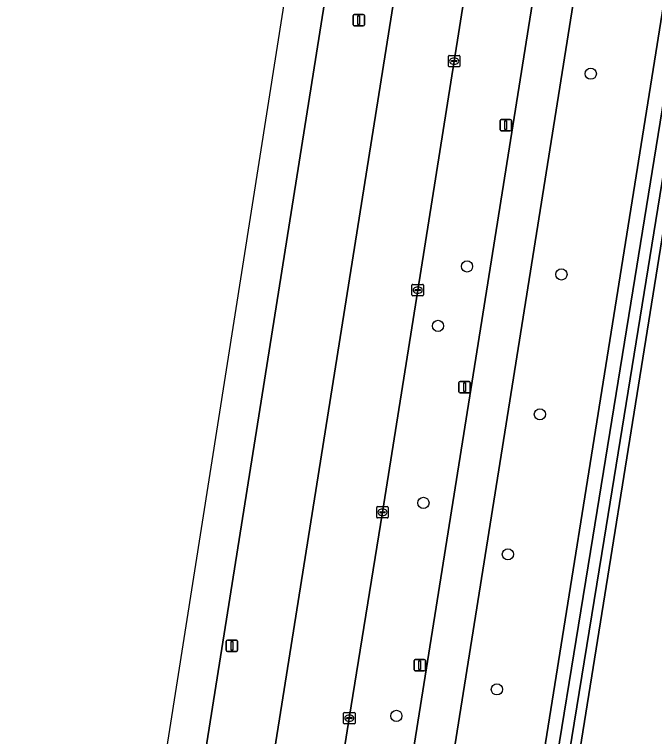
# Model space of a CAD drawing. Extents: x 160203 to 161530, y 379528 to 381797.
# Drawn here: x 160229.1 to 160285.1, y 379900.8 to 379963.9 of the extents above; entities that cross this region are included whole.
import ezdxf

# ---------------------------------------------------------------- set-up
doc = ezdxf.new("R2010")
doc.units = 0
for name, color, linetype in [('IMGEO_Berm_groen', 7, 'Continuous'), ('IMGEO_Boom', 7, 'Continuous'), ('IMGEO_Fietspad_gesloten', 7, 'Continuous'), ('IMGEO_Grasland_agrarisch', 7, 'Continuous'), ('IMGEO_Kolk', 7, 'Continuous'), ('IMGEO_Lichtmast', 7, 'Continuous'), ('IMGEO_Loofbos', 7, 'Continuous'), ('IMGEO_Oever', 7, 'Continuous'), ('IMGEO_Rijbaan_regionaal_gesloten', 7, 'Continuous'), ('IMGEO_Verkeersbordpaal', 7, 'Continuous'), ('IMGEO_Waterloop', 7, 'Continuous')]:
    doc.layers.add(name, color=color, linetype=linetype)

msp = doc.modelspace()

# ---------------------------------------------------------------- linework, layer by layer
at = {"layer": 'IMGEO_Berm_groen'}
msp.add_lwpolyline([(160276.589, 379978.753), (160279.97, 380000), (160284.774, 380030.19), (160278.866, 380031.167), (160277.111, 380020.202), (160273.873, 380000), (160273.739, 379999.164), (160270.619, 379979.377), (160267.54, 379959.867), (160264.35, 379939.849), (160261.266, 379920.433), (160258.371, 379902.433), (160254.998, 379881.241), (160251.873, 379861.764), (160248.408, 379839.307), (160245.78, 379820.989), (160252.12, 379820.159), (160254.016, 379834.36), (160255.082, 379842.298), (160257.223, 379857.273)], close=True, dxfattribs=at)
msp.add_lwpolyline([(160261.763, 380000), (160240.131, 379863.999), (160236.49, 379840.862), (160233.887, 379822.547), (160233.536, 379820.075), (160231.012, 379801.202), (160230.11, 379794.142), (160229.081, 379785.64), (160233.853, 379774.972), (160236.044, 379793.324), (160236.894, 379800.139), (160239.435, 379819.197), (160239.809, 379821.771), (160242.456, 379840.016), (160245.996, 379863.013), (160264.665, 379980.226)], dxfattribs=at)
at = {"layer": 'IMGEO_Boom'}
for centre in [(160279.49, 379958.765), (160268.669, 379941.917), (160276.924, 379941.216), (160266.129, 379936.721), (160275.039, 379928.992), (160264.854, 379921.248), (160272.238, 379916.753), (160271.274, 379904.947), (160262.489, 379902.63)]:
    msp.add_circle(centre, 0.489, dxfattribs=at)
at = {"layer": 'IMGEO_Fietspad_gesloten'}
msp.add_lwpolyline([(160256.534, 379826.138), (160258.634, 379841.977), (160260.673, 379856.52), (160280.08, 379978.271), (160283.537, 380000), (160279.97, 380000), (160276.589, 379978.753), (160257.223, 379857.273), (160255.082, 379842.298), (160254.016, 379834.36), (160252.12, 379820.159), (160251.723, 379817.186), (160250.591, 379808.347), (160247.799, 379786.963), (160246.215, 379773.498)], dxfattribs=at)
at = {"layer": 'IMGEO_Grasland_agrarisch'}
msp.add_lwpolyline([(160294.658, 380000), (160269.099, 379840.815), (160269.942, 379840.82), (160271.431, 379843.618), (160298.147, 379889.57), (160309.992, 379909.315), (160339.716, 379959.518), (160340.644, 379960.498), (160343.374, 379963.382), (160344.03, 379964.076)], dxfattribs=at)
at = {"layer": 'IMGEO_Kolk'}
for p, q in [((160267.04, 379959.441), (160267.04, 379960.293)), ((160267.115, 379960.367), (160267.967, 379960.367)), ((160267.528, 379960.147), (160267.553, 379960.147)), ((160268.041, 379960.293), (160268.041, 379959.441)), ((160267.967, 379959.367), (160267.115, 379959.367)), ((160267.299, 379959.861), (160267.299, 379959.873)), ((160267.737, 379959.824), (160267.339, 379959.824)), ((160267.342, 379959.91), (160267.74, 379959.91)), ((160267.551, 379959.587), (160267.526, 379959.587)), ((160267.783, 379959.873), (160267.783, 379959.861)), ((160263.851, 379939.423), (160263.851, 379940.275)), ((160263.926, 379940.349), (160264.778, 379940.349)), ((160264.11, 379939.843), (160264.11, 379939.855)), ((160264.548, 379939.806), (160264.15, 379939.806)), ((160264.153, 379939.892), (160264.551, 379939.892)), ((160264.339, 379940.129), (160264.364, 379940.129)), ((160264.594, 379939.855), (160264.594, 379939.843)), ((160264.852, 379940.275), (160264.852, 379939.423)), ((160264.778, 379939.349), (160263.926, 379939.349)), ((160264.362, 379939.569), (160264.337, 379939.569)), ((160260.767, 379920.006), (160260.767, 379920.858)), ((160260.842, 379920.932), (160261.694, 379920.932)), ((160261.768, 379920.858), (160261.768, 379920.006)), ((160261.026, 379920.426), (160261.026, 379920.438)), ((160261.464, 379920.389), (160261.066, 379920.389)), ((160261.069, 379920.475), (160261.467, 379920.475)), ((160261.255, 379920.712), (160261.28, 379920.712)), ((160261.51, 379920.438), (160261.51, 379920.426)), ((160261.694, 379919.932), (160260.842, 379919.932)), ((160261.278, 379920.152), (160261.253, 379920.152)), ((160257.871, 379902.007), (160257.871, 379902.859)), ((160257.946, 379902.933), (160258.798, 379902.933)), ((160258.359, 379902.713), (160258.384, 379902.713)), ((160258.872, 379902.859), (160258.872, 379902.007)), ((160258.798, 379901.933), (160257.946, 379901.933)), ((160258.13, 379902.427), (160258.13, 379902.439)), ((160258.568, 379902.39), (160258.17, 379902.39)), ((160258.173, 379902.476), (160258.571, 379902.476)), ((160258.382, 379902.153), (160258.357, 379902.153)), ((160258.614, 379902.439), (160258.614, 379902.427))]:
    msp.add_line(p, q, dxfattribs=at)
for points in [[(160267.04, 379959.441), (160267.04, 379960.293)], [(160267.115, 379960.367), (160267.967, 379960.367)], [(160268.041, 379960.293), (160268.041, 379959.441)], [(160267.967, 379959.367), (160267.115, 379959.367)], [(160263.851, 379939.423), (160263.851, 379940.275)], [(160263.926, 379940.349), (160264.778, 379940.349)], [(160264.852, 379940.275), (160264.852, 379939.423)], [(160264.778, 379939.349), (160263.926, 379939.349)], [(160260.767, 379920.006), (160260.767, 379920.858)], [(160260.842, 379920.932), (160261.694, 379920.932)], [(160261.768, 379920.858), (160261.768, 379920.006)], [(160261.694, 379919.932), (160260.842, 379919.932)], [(160257.871, 379902.007), (160257.871, 379902.859)], [(160257.946, 379902.933), (160258.798, 379902.933)], [(160258.872, 379902.859), (160258.872, 379902.007)], [(160258.798, 379901.933), (160257.946, 379901.933)]]:
    msp.add_lwpolyline(points, dxfattribs=at)
for centre, radius, start, end in [((160267.117, 379960.291), 0.0765, 91.55205, 178.44795), ((160267.117, 379960.291), 0.0765, 91.55205, 178.44795), ((160267.965, 379960.291), 0.0765, 1.55205, 88.44795), ((160267.965, 379960.291), 0.0765, 1.55205, 88.44795), ((160267.117, 379959.443), 0.0765, 181.55205, 268.44795), ((160267.117, 379959.443), 0.0765, 181.55205, 268.44795), ((160267.339, 379959.87), 0.0403, 85.87752, 175.75265), ((160267.336, 379959.86), 0.0366, 178.93798, 274.71019), ((160267.74, 379959.867), 0.043, 264.86636, 352.45326), ((160267.744, 379959.872), 0.0386, 1.73085, 96.63898), ((160267.965, 379959.443), 0.0765, 271.55205, 358.44795), ((160267.965, 379959.443), 0.0765, 271.55205, 358.44795), ((160263.928, 379940.273), 0.0765, 91.55205, 178.44795), ((160263.928, 379940.273), 0.0765, 91.55205, 178.44795), ((160264.15, 379939.852), 0.0403, 85.87752, 175.75265), ((160264.147, 379939.842), 0.0366, 178.93798, 274.71019), ((160264.551, 379939.849), 0.043, 264.86636, 352.45326), ((160264.555, 379939.854), 0.0386, 1.73085, 96.63898), ((160264.776, 379940.273), 0.0765, 1.55205, 88.44795), ((160264.776, 379940.273), 0.0765, 1.55205, 88.44795), ((160263.928, 379939.425), 0.0765, 181.55205, 268.44795), ((160263.928, 379939.425), 0.0765, 181.55205, 268.44795), ((160264.776, 379939.425), 0.0765, 271.55205, 358.44795), ((160264.776, 379939.425), 0.0765, 271.55205, 358.44795), ((160260.844, 379920.856), 0.0765, 91.55205, 178.44795), ((160260.844, 379920.856), 0.0765, 91.55205, 178.44795), ((160261.692, 379920.856), 0.0765, 1.55205, 88.44795), ((160261.692, 379920.856), 0.0765, 1.55205, 88.44795), ((160261.066, 379920.435), 0.0403, 85.87752, 175.75265), ((160261.063, 379920.425), 0.0366, 178.93798, 274.71019), ((160261.467, 379920.432), 0.043, 264.86636, 352.45326), ((160261.471, 379920.437), 0.0386, 1.73085, 96.63898), ((160260.844, 379920.008), 0.0765, 181.55205, 268.44795), ((160260.844, 379920.008), 0.0765, 181.55205, 268.44795), ((160261.692, 379920.008), 0.0765, 271.55205, 358.44795), ((160261.692, 379920.008), 0.0765, 271.55205, 358.44795), ((160257.948, 379902.857), 0.0765, 91.55205, 178.44795), ((160257.948, 379902.857), 0.0765, 91.55205, 178.44795), ((160258.796, 379902.857), 0.0765, 1.55205, 88.44795), ((160258.796, 379902.857), 0.0765, 1.55205, 88.44795), ((160257.948, 379902.009), 0.0765, 181.55205, 268.44795), ((160257.948, 379902.009), 0.0765, 181.55205, 268.44795), ((160258.17, 379902.436), 0.0403, 85.87752, 175.75265), ((160258.167, 379902.426), 0.0366, 178.93798, 274.71019), ((160258.571, 379902.433), 0.043, 264.86636, 352.45326), ((160258.575, 379902.438), 0.0386, 1.73085, 96.63898), ((160258.796, 379902.009), 0.0765, 271.55205, 358.44795), ((160258.796, 379902.009), 0.0765, 271.55205, 358.44795)]:
    msp.add_arc(centre, radius, start, end, dxfattribs=at)
for centre, major_axis, ratio, start_param, end_param in [((160267.527, 379959.867), (-0.387, 0.002), 0.722429, 4.712389, 7.853982), ((160267.552, 379959.867), (-0.39, 0.002), 0.717154, 1.570796, 4.712389), ((160264.338, 379939.849), (-0.387, 0.002), 0.722429, 4.712389, 7.853982), ((160264.363, 379939.849), (-0.39, 0.002), 0.717154, 1.570796, 4.712389), ((160261.254, 379920.432), (-0.387, 0.002), 0.722429, 4.712389, 7.853982), ((160261.279, 379920.432), (-0.39, 0.002), 0.717154, 1.570796, 4.712389), ((160258.358, 379902.433), (-0.387, 0.002), 0.722429, 4.712389, 7.853982), ((160258.383, 379902.433), (-0.39, 0.002), 0.717154, 1.570796, 4.712389)]:
    msp.add_ellipse(centre, major_axis=major_axis, ratio=ratio, start_param=start_param, end_param=end_param, dxfattribs=at)
at = {"layer": 'IMGEO_Lichtmast'}
for p, q in [((160258.705, 379963.047), (160258.705, 379963.847)), ((160258.705, 379963.847), (160258.705, 379963.047)), ((160258.805, 379963.947), (160259.595, 379963.947)), ((160259.595, 379963.947), (160258.805, 379963.947)), ((160259.695, 379963.847), (160259.695, 379963.047)), ((160259.695, 379963.047), (160259.695, 379963.847)), ((160259.595, 379962.947), (160258.805, 379962.947)), ((160258.805, 379962.947), (160259.595, 379962.947)), ((160271.56, 379953.869), (160271.56, 379954.669)), ((160271.56, 379954.669), (160271.56, 379953.869)), ((160271.66, 379954.769), (160272.45, 379954.769)), ((160272.45, 379954.769), (160271.66, 379954.769)), ((160272.55, 379954.669), (160272.55, 379953.869)), ((160272.55, 379953.869), (160272.55, 379954.669)), ((160272.45, 379953.769), (160271.66, 379953.769)), ((160271.66, 379953.769), (160272.45, 379953.769)), ((160267.957, 379930.963), (160267.957, 379931.763)), ((160267.957, 379931.763), (160267.957, 379930.963)), ((160268.057, 379931.863), (160268.847, 379931.863)), ((160268.847, 379931.863), (160268.057, 379931.863)), ((160268.947, 379931.763), (160268.947, 379930.963)), ((160268.947, 379930.963), (160268.947, 379931.763)), ((160268.847, 379930.863), (160268.057, 379930.863)), ((160268.057, 379930.863), (160268.847, 379930.863)), ((160264.04, 379906.659), (160264.04, 379907.459)), ((160264.04, 379907.459), (160264.04, 379906.659)), ((160264.14, 379907.559), (160264.93, 379907.559)), ((160264.93, 379907.559), (160264.14, 379907.559)), ((160265.03, 379907.459), (160265.03, 379906.659)), ((160265.03, 379906.659), (160265.03, 379907.459)), ((160264.93, 379906.559), (160264.14, 379906.559)), ((160264.14, 379906.559), (160264.93, 379906.559))]:
    msp.add_line(p, q, dxfattribs=at)
for points in [[(160259.125, 379963.822), (160259.275, 379963.822), (160259.275, 379963.072), (160259.125, 379963.072), (160259.125, 379963.822)], [(160271.98, 379954.644), (160272.13, 379954.644), (160272.13, 379953.894), (160271.98, 379953.894), (160271.98, 379954.644)], [(160268.377, 379931.738), (160268.527, 379931.738), (160268.527, 379930.988), (160268.377, 379930.988), (160268.377, 379931.738)], [(160264.46, 379907.434), (160264.61, 379907.434), (160264.61, 379906.684), (160264.46, 379906.684), (160264.46, 379907.434)]]:
    msp.add_lwpolyline(points, dxfattribs=at)
for centre, start, end in [((160258.805, 379963.847), 90, 180), ((160258.805, 379963.847), 90, 180), ((160259.595, 379963.847), 0, 90), ((160259.595, 379963.847), 360, 90), ((160258.805, 379963.047), 180, 270), ((160258.805, 379963.047), 180, 270), ((160259.595, 379963.047), 270, 0), ((160259.595, 379963.047), 270, 0), ((160271.66, 379954.669), 90, 180), ((160271.66, 379954.669), 90, 180), ((160272.45, 379954.669), 0, 90), ((160272.45, 379954.669), 360, 90), ((160271.66, 379953.869), 180, 270), ((160271.66, 379953.869), 180, 270), ((160272.45, 379953.869), 270, 0), ((160272.45, 379953.869), 270, 0), ((160268.057, 379931.763), 90, 180), ((160268.057, 379931.763), 90, 180), ((160268.847, 379931.763), 0, 90), ((160268.847, 379931.763), 360, 90), ((160268.057, 379930.963), 180, 270), ((160268.057, 379930.963), 180, 270), ((160268.847, 379930.963), 270, 0), ((160268.847, 379930.963), 270, 0), ((160264.14, 379907.459), 90, 180), ((160264.14, 379907.459), 90, 180), ((160264.93, 379907.459), 0, 90), ((160264.93, 379907.459), 360, 90), ((160264.14, 379906.659), 180, 270), ((160264.14, 379906.659), 180, 270), ((160264.93, 379906.659), 270, 0), ((160264.93, 379906.659), 270, 0)]:
    msp.add_arc(centre, 0.1, start, end, dxfattribs=at)
at = {"layer": 'IMGEO_Loofbos'}
for points in [[(160298.952, 380048.758), (160307.502, 380101.169), (160329.392, 380237.954), (160320.363, 380230.754), (160305.52, 380137.937), (160304.946, 380134.52), (160296.048, 380078.644), (160288.248, 380029.615), (160283.537, 380000), (160280.08, 379978.271), (160260.673, 379856.52), (160258.634, 379841.977), (160256.534, 379826.138)], [(160343.988, 379954.59), (160344.755, 379956.079), (160345.054, 379956.955), (160345.259, 379957.858), (160345.383, 379959.702), (160345.12, 379961.532), (160344.847, 379962.417), (160344.578, 379963.064), (160344.03, 379964.076), (160343.374, 379963.382), (160340.644, 379960.498), (160339.716, 379959.518), (160309.992, 379909.315), (160298.147, 379889.57), (160271.431, 379843.618), (160269.942, 379840.82), (160269.099, 379840.815), (160268.399, 379836.243), (160266.618, 379836.233), (160265.319, 379836.48), (160291.49, 380000), (160294.667, 380020.684), (160296.113, 380028.315)]]:
    msp.add_lwpolyline(points, dxfattribs=at)
at = {"layer": 'IMGEO_Oever'}
msp.add_lwpolyline([(160296.113, 380028.315), (160294.667, 380020.684), (160291.49, 380000), (160265.319, 379836.48), (160266.618, 379836.233), (160268.399, 379836.243), (160269.099, 379840.815), (160294.658, 380000)], dxfattribs=at)
msp.add_lwpolyline([(160267.744, 379837.349), (160266.746, 379837.507), (160272.07, 379871.139), (160275.078, 379890.175), (160279.66, 379918.252), (160282.984, 379938.721), (160287.954, 379969.318), (160292.642, 380000.58), (160296.099, 380020.798), (160297.14, 380027.394), (160298.138, 380027.237), (160297.095, 380020.628), (160293.64, 380000.42), (160288.952, 379969.162), (160283.982, 379938.559), (160280.657, 379918.09), (160276.075, 379890.014), (160273.068, 379870.981)], close=True, dxfattribs=at)
at = {"layer": 'IMGEO_Rijbaan_regionaal_gesloten'}
msp.add_lwpolyline([(160230.29, 379823.027), (160233.887, 379822.547), (160236.49, 379840.862), (160240.131, 379863.999), (160261.763, 380000), (160267.031, 380033.123), (160263.476, 380033.711)], close=True, dxfattribs=at)
for points in [[(160264.665, 379980.226), (160245.996, 379863.013), (160242.456, 379840.016), (160239.809, 379821.771), (160239.435, 379819.197), (160236.894, 379800.139), (160236.044, 379793.324), (160233.853, 379774.972), (160233.698, 379773.672)], [(160239.592, 379772.526), (160240.73, 379782.439), (160241.016, 379784.721), (160242.783, 379798.808), (160245.374, 379818.16), (160245.78, 379820.989), (160248.408, 379839.307), (160251.873, 379861.764), (160254.998, 379881.241), (160258.371, 379902.433), (160261.266, 379920.433), (160264.35, 379939.849), (160267.54, 379959.867), (160270.619, 379979.377)]]:
    msp.add_lwpolyline(points, dxfattribs=at)
at = {"layer": 'IMGEO_Verkeersbordpaal'}
for p, q in [((160247.603, 379908.364), (160247.603, 379909.164)), ((160247.603, 379909.164), (160247.603, 379908.364)), ((160247.703, 379909.264), (160248.493, 379909.264)), ((160248.493, 379909.264), (160247.703, 379909.264)), ((160248.593, 379909.164), (160248.593, 379908.364)), ((160248.593, 379908.364), (160248.593, 379909.164)), ((160248.493, 379908.264), (160247.703, 379908.264)), ((160247.703, 379908.264), (160248.493, 379908.264))]:
    msp.add_line(p, q, dxfattribs=at)
msp.add_lwpolyline([(160248.023, 379909.139), (160248.173, 379909.139), (160248.173, 379908.389), (160248.023, 379908.389), (160248.023, 379909.139)], dxfattribs=at)
for centre, start, end in [((160247.703, 379909.164), 90, 180), ((160247.703, 379909.164), 90, 180), ((160248.493, 379909.164), 0, 90), ((160248.493, 379909.164), 360, 90), ((160247.703, 379908.364), 180, 270), ((160247.703, 379908.364), 180, 270), ((160248.493, 379908.364), 270, 0), ((160248.493, 379908.364), 270, 0)]:
    msp.add_arc(centre, 0.1, start, end, dxfattribs=at)
at = {"layer": 'IMGEO_Waterloop'}
msp.add_lwpolyline([(160297.095, 380020.628), (160298.138, 380027.237), (160297.14, 380027.394), (160296.099, 380020.798), (160292.642, 380000.58), (160287.954, 379969.318), (160282.984, 379938.721), (160279.66, 379918.252), (160275.078, 379890.175), (160272.07, 379871.139), (160266.746, 379837.507), (160267.744, 379837.349), (160273.068, 379870.981), (160276.075, 379890.014), (160280.657, 379918.09), (160283.982, 379938.559), (160288.952, 379969.162), (160293.64, 380000.42)], close=True, dxfattribs=at)

doc.saveas('drawing.dxf')
